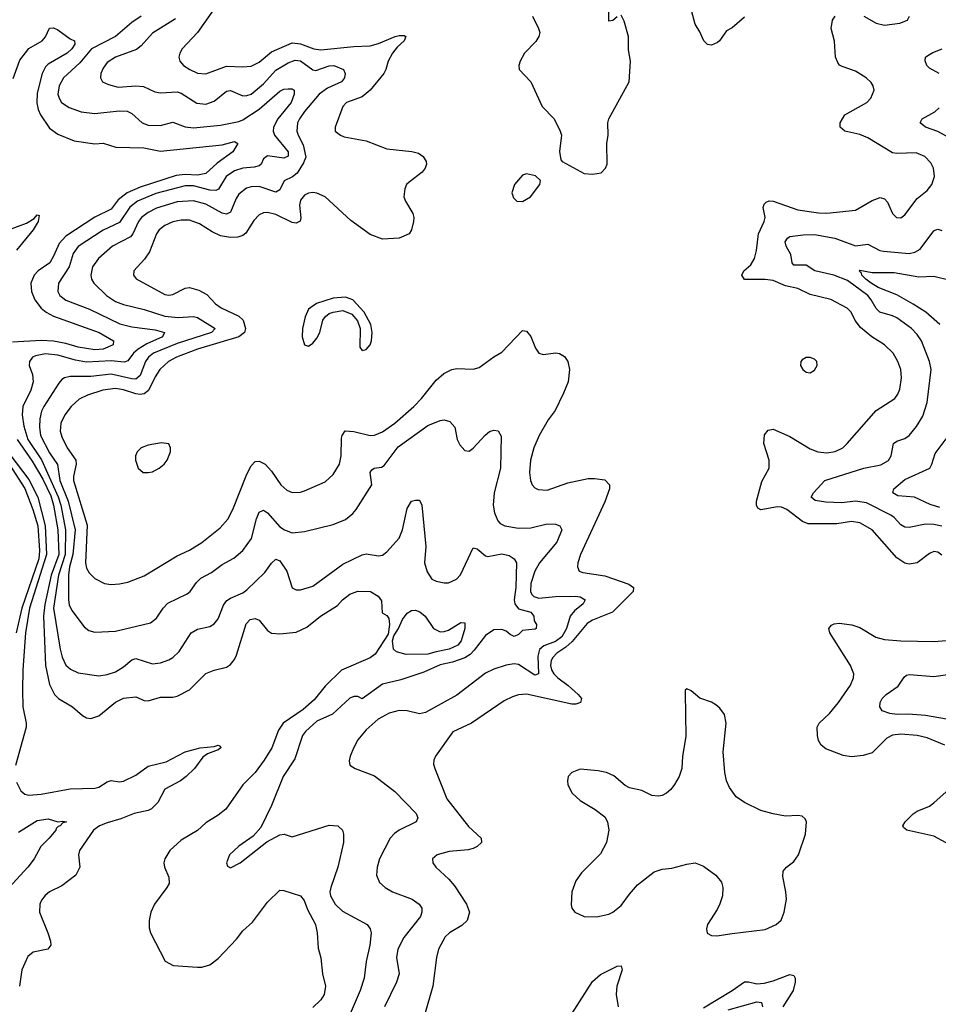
# Model space of a CAD drawing. Header units: inches. Extents: x 1173000 to 1307049, y 522583 to 678455.
# Tile 434 of 617: x 1213265 to 1217732, y 631303 to 636092. Entities that reach past the tile are written whole.
import ezdxf

# ---------------------------------------------------------------- set-up
doc = ezdxf.new("R2010")
doc.units = ezdxf.units.IN
doc.header["$MEASUREMENT"] = 0
doc.layers.add('B2613', color=7, linetype='Continuous')

msp = doc.modelspace()

# ---------------------------------------------------------------- linework, layer by layer
at = {"layer": 'B2613', "color": 5}
for points, elevation in [([(1216170, 636106.3), (1216150, 636087.8), (1216130, 636085.2), (1216127.8, 636330)], 1020), ([(1214210, 636145.4), (1214129.6, 636030.4), (1214054.3, 635950), (1214043.1, 635930), (1214039.5, 635910), (1214044.2, 635890), (1214061.3, 635870), (1214092.4, 635850), (1214130, 635833), (1214170, 635829.4), (1214270, 635866.1), (1214350, 635862.3), (1214390, 635865.9), (1214430, 635886.3), (1214490, 635936.1), (1214590, 635980.3), (1214630, 635975.7), (1214695.3, 635950), (1214730, 635945), (1214890, 635962.1), (1214970, 635965.5), (1215010, 635976.7), (1215090.1, 636010.1), (1215110, 636015.5), (1215134.7, 636014.7), (1215143.1, 636010), (1215135, 635990), (1215100.7, 635959.3), (1215077.2, 635930), (1215057, 635890), (1215046.3, 635850), (1215035.3, 635830), (1214970.1, 635749.9), (1214930, 635717.3), (1214854.6, 635690), (1214836.2, 635670), (1214799, 635570), (1214799.5, 635550), (1214824.4, 635530), (1214843.2, 635523.2), (1214950, 635503.4), (1215050, 635463.4), (1215171.6, 635451.6), (1215203.8, 635443.8), (1215226.8, 635426.8), (1215241.8, 635401.8), (1215243.5, 635390), (1215236.8, 635370), (1215222.8, 635350), (1215158.2, 635301.8), (1215146.8, 635290), (1215138.6, 635270), (1215133.5, 635230), (1215140.6, 635210), (1215176.9, 635150), (1215182, 635130), (1215180.2, 635110), (1215170.3, 635070), (1215158.4, 635050), (1215110.8, 635030), (1215030, 635024.5), (1214970, 635047.2), (1214875, 635115), (1214750.5, 635230), (1214710, 635248.2), (1214690, 635251.3), (1214670, 635248.6), (1214650, 635238.8), (1214630, 635214.8), (1214625.4, 635190), (1214632.1, 635127.9), (1214628.3, 635111.7), (1214610, 635102), (1214590, 635105.9), (1214510, 635144.5), (1214470, 635154.3), (1214450, 635152.3), (1214430, 635143.8), (1214404.3, 635115.7), (1214365.4, 635054.6), (1214350, 635042.4), (1214325.4, 635034.6), (1214290, 635032.8), (1214241, 635041), (1214200.1, 635060.1), (1214140, 635100), (1214090, 635116.7), (1214050, 635116.6), (1214010, 635108.6), (1213970, 635091.9), (1213943.8, 635070), (1213930.1, 635049.9), (1213896.9, 634963.1), (1213872.4, 634927.6), (1213820.3, 634870), (1213818.7, 634850), (1213831.3, 634831.3), (1213970, 634754.8), (1213990, 634752.1), (1214010, 634755.7), (1214070, 634786), (1214090, 634788.8), (1214136.4, 634776.4), (1214174.7, 634754.7), (1214217.8, 634710), (1214244, 634690), (1214331, 634650), (1214351.4, 634630), (1214362.7, 634590), (1214357.4, 634570), (1214330.8, 634549.2), (1214130, 634490.3), (1214027.3, 634450), (1213987.9, 634430), (1213946.9, 634390), (1213924.3, 634355.7), (1213890.9, 634289.1), (1213870, 634272.2), (1213850, 634269.1), (1213830, 634272.5), (1213770, 634292.4), (1213730, 634297.8), (1213668.7, 634290), (1213594.2, 634265.8), (1213554.4, 634245.6), (1213514.5, 634210), (1213484.2, 634170), (1213465.1, 634130), (1213462.2, 634090), (1213470, 634062.6), (1213496.4, 634010), (1213537.8, 633950), (1213539.6, 633930), (1213525.7, 633870), (1213526.3, 633850), (1213593.3, 633633.3), (1213584.8, 633450), (1213590, 633423.8), (1213601.9, 633401.9), (1213630, 633373.4), (1213678, 633350), (1213710, 633344.9), (1213750, 633347.7), (1213790, 633356.9), (1213870, 633387.7), (1214030, 633483.5), (1214090, 633512.2), (1214150, 633549.2), (1214240.2, 633619.8), (1214277.6, 633662.4), (1214302, 633710), (1214370, 633881.1), (1214390, 633921.3), (1214410, 633942.3), (1214430, 633944.7), (1214458.5, 633930), (1214490, 633896.5), (1214534.4, 633830), (1214564.2, 633804.2), (1214590, 633792.1), (1214630, 633793.8), (1214650, 633800.2), (1214750, 633844.2), (1214790, 633879.6), (1214819.8, 633930), (1214828.4, 633970), (1214830, 634056), (1214833.3, 634070), (1214848.4, 634091.6), (1214890, 634088.3), (1214970, 634070.2), (1214990, 634071.3), (1215030, 634087.3), (1215090, 634130.2), (1215181.5, 634210), (1215219.2, 634250), (1215290, 634339.5), (1215328.1, 634371.9), (1215366, 634390), (1215390, 634394.9), (1215470, 634391.5), (1215499.6, 634400.4), (1215570, 634451.8), (1215610, 634475.3), (1215710, 634580.4), (1215730, 634576.4), (1215750, 634550.4), (1215773.7, 634493.7), (1215790.2, 634470.2), (1215810, 634464.2), (1215872.1, 634472.1), (1215890, 634468.9), (1215914.4, 634454.4), (1215930.2, 634430.2), (1215939.2, 634390), (1215932.9, 634330), (1215910, 634275.6), (1215869, 634191), (1215834.7, 634145.3), (1215791.4, 634070), (1215765.4, 634010), (1215748.5, 633950), (1215743.5, 633890), (1215749.1, 633850), (1215757, 633830), (1215770, 633814.4), (1215786.4, 633806.4), (1215830, 633804.2), (1215930, 633839.7), (1216030, 633859.7), (1216060.8, 633860.8), (1216110, 633853.1), (1216134, 633830), (1216132.9, 633810), (1216110, 633747), (1215992.1, 633490), (1215978.5, 633450), (1215977.4, 633430), (1215986.4, 633410), (1216003, 633403), (1216110, 633386.7), (1216226.8, 633346.8), (1216250.3, 633330), (1216247.9, 633310), (1216147.4, 633210), (1216050, 633171.5), (1216025.2, 633154.8), (1215951.9, 633068.1), (1215920.4, 633039.6), (1215877.3, 633010), (1215857.5, 632990), (1215850, 632975.3), (1215847, 632950), (1215851.7, 632930), (1215863.1, 632910), (1215881.5, 632890), (1215932.8, 632852.8), (1215980.1, 632810), (1215996.8, 632790), (1215991.8, 632770), (1215970, 632762.8), (1215950, 632762.8), (1215730, 632810.5), (1215690, 632807.7), (1215661.8, 632798.2), (1215621.5, 632778.5), (1215461.5, 632670), (1215371.2, 632628.8), (1215287, 632510), (1215278.7, 632490), (1215277.6, 632470), (1215283.1, 632450), (1215341.6, 632301.6), (1215447.3, 632167.3), (1215508.7, 632110), (1215510.3, 632090), (1215490.4, 632070), (1215470, 632061.1), (1215445.3, 632054.7), (1215353.7, 632046.3), (1215294.8, 632030), (1215272.7, 632010), (1215274.4, 631990), (1215288.7, 631970), (1215351.6, 631911.6), (1215379.3, 631879.3), (1215437.3, 631790), (1215451.7, 631750), (1215440.8, 631710), (1215414.8, 631685.2), (1215355.3, 631650), (1215334.6, 631630), (1215302, 631570), (1215292.6, 631530), (1215274.4, 631390), (1215233.6, 631250)], 980), ([(1213855.9, 636110), (1213810, 636078.1), (1213730.2, 636010), (1213614.5, 635950), (1213557.5, 635882.5), (1213477.1, 635810), (1213456.6, 635770), (1213450.9, 635730), (1213456.3, 635710), (1213468.3, 635690), (1213504.8, 635664.8), (1213563.6, 635643.6), (1213630, 635635.3), (1213749.4, 635649.4), (1213787, 635647), (1213810, 635635.2), (1213861.1, 635590), (1213890, 635579), (1213950, 635577.7), (1214010, 635593.5), (1214070, 635570.8), (1214110, 635566.3), (1214240.9, 635579.1), (1214330, 635597.6), (1214350, 635605.6), (1214430, 635657.5), (1214530, 635745.2), (1214550, 635754.7), (1214570, 635756.5), (1214590, 635756.5), (1214599.5, 635750), (1214600.2, 635730), (1214585.2, 635690), (1214519.9, 635610), (1214499.1, 635570), (1214496.8, 635550), (1214504.2, 635530), (1214570.1, 635450), (1214570, 635427.8), (1214550, 635418.4), (1214470, 635430.5), (1214450, 635414.8), (1214439.2, 635390), (1214430, 635382), (1214404.9, 635375.1), (1214350, 635369.9), (1214310, 635356.6), (1214268.9, 635330), (1214231.9, 635268.1), (1214218.7, 635261.3), (1214190, 635263), (1214110, 635284.1), (1214070, 635284.4), (1213926.2, 635246.2), (1213837.7, 635210), (1213800.4, 635179.6), (1213750, 635105.3), (1213671.2, 635068.8), (1213550, 634989.2), (1213524.8, 634955.2), (1213504.7, 634890), (1213454, 634810), (1213450.2, 634770), (1213460.7, 634750), (1213488.7, 634728.7), (1213604.4, 634684.4), (1213752.2, 634612.2), (1213810, 634598.2), (1213924.2, 634584.2), (1213968.9, 634570), (1213959.1, 634550), (1213883.9, 634516.1), (1213840.3, 634490), (1213818.3, 634470), (1213790, 634433.6), (1213773.3, 634426.7), (1213710, 634432.3), (1213590, 634426.6), (1213535.9, 634435.9), (1213450, 634460.3), (1213390, 634467.6), (1213342.3, 634457.7), (1213326.9, 634450), (1213312.1, 634430), (1213311, 634410), (1213326.3, 634366.3), (1213330.1, 634330), (1213318.2, 634290), (1213279.9, 634210), (1213276.8, 634170), (1213285.5, 634114.5), (1213304.7, 634050), (1213371.4, 633951.4), (1213451.9, 633771.9), (1213465.7, 633730), (1213488.4, 633610), (1213485.3, 633490), (1213452.8, 633390), (1213429.5, 633229.5), (1213461.3, 633030), (1213471.2, 632991.2), (1213490, 632953.1), (1213512.5, 632932.5), (1213550, 632915.8), (1213650, 632900.2), (1213690, 632906.4), (1213730, 632919.7), (1213770, 632944.5), (1213810, 632978.5), (1213830, 632984.2), (1213910, 632959.3), (1213950, 632963.5), (1213990, 632978), (1214010.4, 632989.6), (1214041.1, 633018.9), (1214098.3, 633110), (1214130, 633127.3), (1214190, 633141.2), (1214210, 633152.9), (1214230, 633177.6), (1214256.6, 633243.4), (1214272.7, 633267.3), (1214290, 633279), (1214350, 633304.3), (1214370, 633319.3), (1214457.5, 633402.5), (1214490, 633448.9), (1214510, 633467.4), (1214530, 633459.6), (1214563.9, 633410), (1214590, 633328), (1214610, 633318.7), (1214630, 633318.3), (1214690, 633336.1), (1214836.5, 633443.5), (1214930, 633489.1), (1214950, 633494.7), (1215010, 633483.9), (1215030, 633488), (1215050, 633503.6), (1215110.4, 633569.6), (1215126.3, 633610), (1215150, 633714.8), (1215170, 633750.8), (1215190, 633754.8), (1215210, 633754.8), (1215220.4, 633730), (1215240.5, 633530), (1215233.9, 633450), (1215246.7, 633406.7), (1215270, 633370.5), (1215290, 633360.3), (1215330, 633352.4), (1215350, 633352.7), (1215389.7, 633370.3), (1215408.2, 633391.8), (1215470, 633523), (1215490, 633518.9), (1215530, 633484.9), (1215541.5, 633481.5), (1215610, 633494.2), (1215646, 633486), (1215670.1, 633470.1), (1215680.5, 633450), (1215678.3, 633330), (1215670.4, 633270), (1215672.9, 633250), (1215690, 633225.8), (1215751.3, 633210), (1215765, 633190), (1215767.2, 633167.2), (1215777.5, 633150), (1215776.5, 633130), (1215772.5, 633127.5), (1215710, 633121), (1215690, 633101.1), (1215670, 633092.2), (1215650, 633101.6), (1215630, 633118.1), (1215610, 633125.7), (1215570, 633123.5), (1215530, 633097.2), (1215475.4, 633024.6), (1215455.3, 633004.7), (1215430, 632988.8), (1215370, 632966.4), (1215310, 632954), (1215230, 632918.4), (1215118.8, 632881.2), (1215030, 632859.5), (1214930, 632787.8), (1214910, 632799.6), (1214890, 632800.4), (1214870, 632791.6), (1214785.6, 632714.4), (1214710, 632680.7), (1214655, 632630), (1214641, 632610), (1214602.9, 632497.1), (1214546.8, 632410), (1214490.2, 632269.8), (1214437.8, 632162.2), (1214399.9, 632120.1), (1214330, 632071.6), (1214286, 632030), (1214270.8, 631990), (1214275.3, 631975.3), (1214290, 631966.8), (1214337.2, 631990), (1214467.4, 632092.6), (1214530, 632127.2), (1214550.3, 632130.3), (1214590, 632117.1), (1214770, 632173.4), (1214811.5, 632171.5), (1214834, 632150), (1214838.9, 632130), (1214839, 632090), (1214812.8, 631970), (1214777.6, 631870), (1214773.6, 631850), (1214776.1, 631830), (1214799.6, 631790), (1214835.1, 631755.1), (1214954.9, 631690), (1214968.8, 631670), (1214973.6, 631650), (1214968.4, 631590), (1214950.1, 631510), (1214940.2, 631430), (1214921.1, 631370), (1214852.2, 631210)], 940), ([(1214023.3, 636096.7), (1213910, 636026), (1213854.8, 635965.2), (1213832.7, 635947.3), (1213730.3, 635910), (1213690, 635883.5), (1213670, 635856.9), (1213659.7, 635830), (1213657.7, 635810), (1213667.2, 635790), (1213696.3, 635776.3), (1213744.5, 635764.5), (1213830.2, 635770.2), (1213867.2, 635767.2), (1213922.1, 635742.1), (1213950, 635736), (1214030, 635741.6), (1214050, 635735.6), (1214126.6, 635686.6), (1214170, 635682.2), (1214210, 635696.1), (1214270, 635744.3), (1214290, 635748.5), (1214350, 635722.5), (1214370, 635722.8), (1214390, 635730.8), (1214450, 635780.1), (1214510, 635846.3), (1214570, 635882.4), (1214605.1, 635894.9), (1214630, 635892.2), (1214690, 635847.8), (1214705, 635845), (1214770, 635867.6), (1214793.4, 635870), (1214840.3, 635850), (1214847.9, 635830), (1214844.5, 635810), (1214830.2, 635790), (1214761.3, 635758.7), (1214721.1, 635730), (1214650, 635645.8), (1214625.7, 635610), (1214616.6, 635590), (1214612.7, 635550), (1214618.9, 635530), (1214644.2, 635484.2), (1214655.9, 635424.1), (1214644.5, 635395.5), (1214613.9, 635346.1), (1214591.3, 635328.7), (1214551.4, 635308.6), (1214530, 635265.3), (1214510, 635253.6), (1214430, 635281.2), (1214390, 635278.8), (1214368, 635272), (1214330, 635242.8), (1214317.4, 635222.6), (1214290, 635155.5), (1214270, 635145.9), (1214250, 635150.4), (1214170, 635195), (1214110, 635211.2), (1214030, 635205.7), (1213930, 635174.8), (1213890, 635153.7), (1213857.8, 635130), (1213842.7, 635110), (1213814.4, 635050), (1213803.7, 635036.3), (1213716.5, 634990), (1213648.4, 634930), (1213619, 634890), (1213610.2, 634850), (1213614, 634830), (1213624.9, 634810), (1213686.8, 634750), (1213730, 634721.5), (1213770, 634706.2), (1213870, 634682), (1213970, 634650.6), (1214035.8, 634644.2), (1214110, 634648.5), (1214130, 634642.9), (1214215.2, 634590), (1214196.9, 634570), (1214030, 634516.6), (1213916.2, 634470), (1213891.1, 634450), (1213875.9, 634430), (1213850, 634361.1), (1213830, 634343.9), (1213810, 634344.8), (1213710, 634367.9), (1213610, 634357), (1213510, 634355.8), (1213483.1, 634350), (1213470, 634342.4), (1213455.2, 634324.8), (1213381.8, 634210), (1213371.6, 634188.4), (1213363.3, 634150), (1213361.3, 634110), (1213366.2, 634070), (1213410, 633985.6), (1213448.3, 633928.3), (1213460.2, 633850), (1213501.2, 633750), (1213534.2, 633610), (1213522.7, 633490), (1213506.9, 633430), (1213501.7, 633390), (1213502.1, 633270), (1213506, 633246), (1213518.4, 633218.4), (1213578.1, 633138.1), (1213601.4, 633121.4), (1213630, 633112.2), (1213730, 633117.1), (1213901.4, 633158.6), (1213930, 633181.3), (1213962, 633230), (1213985.6, 633254.4), (1214080, 633300), (1214093.3, 633310), (1214124.8, 633355.2), (1214145, 633375), (1214196.9, 633403.1), (1214250, 633442.3), (1214306.5, 633473.5), (1214350.5, 633509.5), (1214392, 633568), (1214416.2, 633663.8), (1214430, 633695.9), (1214450, 633706.2), (1214470, 633693.2), (1214530, 633625.8), (1214552.2, 633610), (1214590, 633596.5), (1214650, 633601.8), (1214790, 633637.4), (1214850, 633661.7), (1214884.7, 633690), (1214900.5, 633710), (1214977.6, 633830), (1214969.9, 633890), (1214977.4, 633902.6), (1214989.4, 633910.6), (1215023.8, 633916.2), (1215036.6, 633923.4), (1215106.1, 634013.9), (1215250, 634118), (1215310, 634143), (1215330, 634145), (1215357.1, 634137.1), (1215380.9, 634110), (1215392.2, 634050), (1215404.6, 634024.6), (1215430, 633997.3), (1215450, 633993), (1215470, 634007.7), (1215528.1, 634071.9), (1215550, 634088.4), (1215570, 634094.9), (1215592.2, 634092.2), (1215606.7, 634066.7), (1215602.8, 633910), (1215572.1, 633790), (1215567.1, 633730), (1215573.2, 633693.2), (1215590, 633654.9), (1215602.2, 633642.2), (1215624.9, 633630), (1215690, 633619.4), (1215750, 633619.8), (1215830, 633639.5), (1215870, 633638.9), (1215892.2, 633630), (1215901.5, 633610), (1215876.8, 633550), (1215793.2, 633450), (1215770, 633409.7), (1215750.1, 633350), (1215749.6, 633310), (1215756.1, 633296.1), (1215765.7, 633285.7), (1215790, 633277.6), (1215870, 633286.7), (1215967.4, 633287.4), (1215990, 633285), (1216014.6, 633270), (1216005.4, 633250), (1215963.4, 633216.6), (1215942.4, 633190), (1215924.8, 633130), (1215900.8, 633090), (1215870, 633068.1), (1215813.7, 633046.3), (1215792.2, 633027.8), (1215784.5, 632995.5), (1215788.5, 632910), (1215770, 632903.6), (1215690, 632955), (1215670, 632958.6), (1215630, 632951.6), (1215570, 632933), (1215530, 632914), (1215390, 632807), (1215238.5, 632721.5), (1215210, 632715.5), (1215150, 632729.8), (1215110, 632732), (1215061.1, 632718.9), (1215008.7, 632690), (1214950, 632637.3), (1214910, 632588.3), (1214890, 632552.3), (1214871.4, 632510), (1214867.1, 632487.1), (1214870, 632465.5), (1214896, 632450), (1214990, 632414.7), (1215090, 632338.3), (1215192.7, 632230), (1215201.7, 632210), (1215192.4, 632190), (1215110, 632149.8), (1215087.1, 632132.9), (1215066.9, 632110), (1215014.4, 632010), (1215003.2, 631970), (1215000.2, 631930), (1215015.1, 631895.1), (1215042, 631870), (1215078, 631850), (1215174.1, 631814.1), (1215207, 631790), (1215220.3, 631770), (1215220.8, 631750), (1215214, 631730), (1215132.6, 631627.4), (1215104, 631570), (1215097.8, 631530), (1215110.2, 631450), (1215097.1, 631410), (1215039.7, 631290)], 960), ([(1215759.5, 636110), (1215788.8, 636050), (1215794.3, 636030), (1215790.3, 636010), (1215774.4, 635985.6), (1215720.4, 635930), (1215699.3, 635890), (1215693, 635870), (1215694, 635850), (1215750.2, 635790.2), (1215805.3, 635670), (1215863.8, 635610), (1215893.4, 635550), (1215900.5, 635530), (1215890.6, 635450.6), (1215896, 635410), (1215902.5, 635402.5), (1216010, 635344), (1216050, 635340.7), (1216092.1, 635347.9), (1216114, 635370), (1216122.7, 635390), (1216120.9, 635490), (1216127, 635530), (1216125.6, 635590), (1216129.5, 635610), (1216229.6, 635790), (1216234.8, 635890), (1216225.9, 635945.9), (1216225.8, 636010), (1216204.4, 636084.4), (1216190, 636114.5)], 1020), ([(1216790, 636104.2), (1216730, 636052.3), (1216702.5, 636037.5), (1216668.4, 635990), (1216658, 635982), (1216630, 635967.9), (1216610, 635971.3), (1216592.8, 635990), (1216573.1, 636033.1), (1216549.8, 636070), (1216533, 636130)], 980), ([(1217750, 633488.2), (1217730, 633502.3), (1217710, 633504.8), (1217690, 633496), (1217630, 633449.8), (1217590, 633443.1), (1217570, 633448.8), (1217530, 633474.2), (1217410.8, 633610), (1217350, 633644.5), (1217310, 633651.2), (1217239.6, 633640.4), (1217099.9, 633639.9), (1217071.7, 633651.7), (1216995.7, 633710), (1216970, 633720.8), (1216950, 633721.9), (1216870, 633707.4), (1216855.4, 633715.4), (1216847.6, 633730), (1216847.8, 633750), (1216874.1, 633845.9), (1216909.8, 633910.2), (1216909.8, 633950), (1216883.2, 634030), (1216887.7, 634072.3), (1216904.5, 634095.5), (1216930, 634100.2), (1217010, 634064), (1217110, 634005.1), (1217146.4, 633990), (1217190, 633985.6), (1217230, 633991.5), (1217267.4, 634010), (1217288.9, 634030), (1217430, 634191.2), (1217520.5, 634250), (1217535.1, 634270), (1217544.6, 634295.4), (1217553.2, 634350), (1217549.8, 634390), (1217535.9, 634430), (1217512.7, 634470), (1217470.9, 634510), (1217409.1, 634549.1), (1217354.8, 634594.8), (1217328.7, 634628.7), (1217308.9, 634668.9), (1217288.9, 634688.9), (1217210, 634730.6), (1217110, 634756.3), (1217050, 634784.3), (1216990, 634797.6), (1216930, 634823.2), (1216890, 634829), (1216790, 634828.4), (1216776.1, 634850), (1216786.2, 634870), (1216819.9, 634900.1), (1216838.5, 634930), (1216848.2, 634970), (1216858.3, 635050), (1216885.5, 635110), (1216889.8, 635130), (1216881.3, 635178.7), (1216885, 635195), (1216895.3, 635204.7), (1216910, 635211.3), (1216930, 635210.2), (1217050, 635167.8), (1217150, 635152.5), (1217190, 635151), (1217330, 635166.2), (1217410, 635212.3), (1217450, 635226.7), (1217470, 635220.5), (1217484.8, 635204.8), (1217509.4, 635149.4), (1217528.4, 635130), (1217550, 635128.8), (1217570, 635143.7), (1217630, 635221.7), (1217679, 635261), (1217701.1, 635290), (1217713.7, 635330), (1217708.6, 635370), (1217696.1, 635396.1), (1217666.8, 635426.8), (1217624.5, 635444.5), (1217530, 635440.8), (1217510, 635444.5), (1217390, 635517), (1217350, 635533.3), (1217277.2, 635550), (1217255.6, 635570), (1217255.1, 635590), (1217277.6, 635630), (1217385.1, 635690), (1217404.2, 635710), (1217420.7, 635750), (1217416.2, 635770), (1217406.2, 635786.2), (1217381.6, 635810), (1217330, 635841.5), (1217264.1, 635864.1), (1217251.7, 635871.7), (1217243.8, 635883.8), (1217233.1, 635910), (1217227.5, 635987.5), (1217212.1, 636050), (1217217.7, 636090), (1217231.3, 636110)], 980), ([(1217370, 636109.3), (1217430, 636075.9), (1217470, 636065.2), (1217545.3, 636074.7), (1217582, 636090), (1217592, 636110)], 980), ([(1213233.1, 635806.9), (1213264.9, 635895.1), (1213310, 635951.7), (1213374.6, 635990), (1213390.8, 636009.2), (1213410, 636051.3), (1213430, 636052.5), (1213450, 636043.2), (1213510, 635998.7), (1213530.6, 635990), (1213533.7, 635973.7), (1213518.5, 635950), (1213495.4, 635930), (1213404.1, 635875.9), (1213390, 635862.3), (1213373.4, 635830), (1213350, 635735.6), (1213347.4, 635687.4), (1213354.7, 635654.7), (1213366, 635630), (1213410, 635565.1), (1213450, 635535), (1213530, 635503), (1213630, 635489.2), (1213670, 635492), (1213732, 635472), (1213868.6, 635468.6), (1213950, 635453), (1214250, 635483.5), (1214310, 635500.2), (1214325.7, 635490), (1214301.8, 635450), (1214225.7, 635394.3), (1214170, 635343.4), (1214130, 635336.1), (1214070, 635339.6), (1214026.4, 635333.6), (1213850, 635277.8), (1213787.6, 635250), (1213744.4, 635215.6), (1213709.5, 635170), (1213630, 635132.1), (1213490, 635039.9), (1213457, 635003), (1213430, 634941.4), (1213410.7, 634910), (1213354.1, 634870), (1213335.5, 634850), (1213319.1, 634810), (1213321.7, 634770), (1213338.1, 634730), (1213369.2, 634689.2), (1213393, 634670), (1213430, 634649.7), (1213651.2, 634571.2), (1213720.9, 634530), (1213719.6, 634510), (1213670.5, 634489.5), (1213630, 634486.7), (1213550, 634499.8), (1213490, 634517.5), (1213428.9, 634528.9), (1213370, 634531.2), (1213230, 634522.8)], 920), ([(1217736.9, 635830), (1217690, 635855.8), (1217677.1, 635870), (1217668.5, 635891.5), (1217670.9, 635910), (1217681.1, 635918.9), (1217706.5, 635933.5), (1217751.1, 635950)], 960), ([(1217810, 635504.5), (1217730, 635549.2), (1217669.5, 635570), (1217644, 635590), (1217654.7, 635610), (1217715.2, 635644.8), (1217737.1, 635662.9)], 960), ([(1213210, 635070.1), (1213297.9, 635102.1), (1213335.6, 635124.4), (1213350, 635142.8), (1213359.8, 635139.8), (1213354.4, 635110), (1213330.8, 635070), (1213250, 634971.4)], 880), ([(1217750, 633628.9), (1217710, 633637.3), (1217670, 633638), (1217590, 633622), (1217570, 633623.1), (1217550, 633635.5), (1217518.2, 633670), (1217501.4, 633681.4), (1217382.6, 633742.6), (1217330, 633750.9), (1217262.6, 633742.6), (1217185.4, 633745.4), (1217134, 633754), (1217114.5, 633770), (1217126, 633790), (1217180.9, 633850), (1217370, 633910.9), (1217453.5, 633926.5), (1217490, 633947.6), (1217502.8, 633970), (1217514.8, 634030), (1217530, 634042.2), (1217570, 634055.5), (1217590.9, 634069.1), (1217626.9, 634113.1), (1217657.1, 634162.9), (1217678.1, 634230), (1217697.8, 634390), (1217689.1, 634430), (1217650.6, 634530), (1217630, 634560.9), (1217601.4, 634590), (1217530, 634641.8), (1217510, 634652.2), (1217448.4, 634670), (1217430, 634687.3), (1217406.5, 634730), (1217389.3, 634750), (1217290, 634822.9), (1217224, 634850), (1217131.2, 634871.2), (1217090, 634897.7), (1217030, 634898.9), (1217021, 634910), (1217015.2, 634950), (1216991.7, 634990), (1216988.2, 635011.8), (1216998.8, 635030), (1217010, 635037.2), (1217074.5, 635045.5), (1217130, 635047), (1217228.8, 635028.8), (1217330, 634991.5), (1217390, 635001.1), (1217448.5, 634970), (1217465.7, 634965.7), (1217590, 634955.7), (1217618.7, 634961.3), (1217644.6, 634975.4), (1217710, 635066), (1217721.2, 635070), (1217730, 635072.7), (1217750, 635067.2)], 960), ([(1217740.4, 634610), (1217671.9, 634670), (1217610, 634708), (1217530, 634754.1), (1217439.5, 634790), (1217406.2, 634810), (1217379.9, 634830), (1217361.1, 634850), (1217359.5, 634859.5), (1217346.8, 634870), (1217350, 634874.6), (1217410, 634862.3), (1217517, 634863), (1217637.9, 634842.1), (1217710, 634844), (1217790, 634824.5)], 940), ([(1213252.1, 634050), (1213325.4, 633945.4), (1213377.1, 633857.1), (1213416, 633776), (1213428.7, 633731.3), (1213450.2, 633610), (1213455.2, 633490), (1213417.5, 633390), (1213386.8, 633246.8), (1213380.4, 633190), (1213390.1, 632950), (1213410, 632858), (1213434, 632810), (1213453.4, 632790), (1213521.5, 632750), (1213570, 632707.2), (1213590, 632696), (1213610, 632692.9), (1213650, 632705.5), (1213730, 632772.8), (1213770, 632791.6), (1213830, 632797.6), (1213870, 632780.9), (1213890, 632779.1), (1213950, 632795.9), (1214010, 632796.5), (1214030, 632801.8), (1214090, 632832.1), (1214170, 632911.1), (1214210, 632928.3), (1214270, 632942.6), (1214290, 632955.3), (1214310, 632980.4), (1214319.2, 633000.8), (1214366.4, 633153.6), (1214385.9, 633174.1), (1214410, 633179.3), (1214430, 633171.2), (1214470, 633120.9), (1214490, 633107.3), (1214530, 633104.3), (1214610, 633113.3), (1214662.1, 633137.9), (1214727.2, 633190), (1214810, 633242.8), (1214835, 633270), (1214870, 633297.5), (1214910, 633312.1), (1214970.4, 633310.4), (1215008.4, 633288.4), (1215024.9, 633264.9), (1215027.1, 633207.1), (1215050, 633194.6), (1215059.7, 633179.7), (1215062.7, 633150), (1215056.1, 633103.9), (1214994.4, 633005.6), (1214970, 632987.3), (1214830, 632928.4), (1214750, 632849.9), (1214696.8, 632783.2), (1214643.9, 632736.1), (1214545.5, 632670), (1214523.8, 632636.2), (1214490.8, 632550), (1214454.6, 632490), (1214410, 632429.8), (1214350.1, 632369.9), (1214267.4, 632252.6), (1214230, 632222.9), (1214170, 632185), (1214130, 632147.9), (1214050, 632100.8), (1213995.2, 632050), (1213970.2, 632010), (1213966.3, 631990), (1213969.2, 631969.2), (1213990, 631921), (1213991.5, 631890), (1213981.1, 631870), (1213920.2, 631790), (1213903.1, 631750), (1213893.7, 631710), (1213894.2, 631674.2), (1213901.6, 631650), (1213971.8, 631511.8), (1214011.7, 631491.7), (1214130, 631483.6), (1214150, 631484), (1214190, 631494.2), (1214230, 631525.7), (1214319.8, 631620.2), (1214350, 631659.7), (1214397.5, 631702.5), (1214470, 631800.2), (1214530, 631857.7), (1214550, 631856.5), (1214630.6, 631830.6), (1214647.9, 631807.9), (1214664, 631764), (1214703.5, 631690), (1214712.2, 631650), (1214716.3, 631576.3), (1214729.1, 631529.1), (1214738, 631450), (1214751.4, 631390), (1214746.3, 631350), (1214730, 631324), (1214690, 631287.4)], 920), ([(1217739.9, 633719.9), (1217693.4, 633733.4), (1217616.9, 633770), (1217535.5, 633775.5), (1217511.5, 633790), (1217516.4, 633810), (1217570, 633855.8), (1217690.7, 633910), (1217701.5, 633930), (1217717.9, 633982.1), (1217770, 634054)], 940), ([(1213217.5, 633977.5), (1213310, 633855.1), (1213352.8, 633770), (1213389, 633630), (1213395.8, 633490), (1213312.3, 633230), (1213293.4, 633110), (1213279.7, 632930), (1213278, 632830), (1213280.6, 632750), (1213296.3, 632670), (1213296.3, 632650), (1213244, 632464)], 880), ([(1213212.9, 633930), (1213290, 633811.1), (1213328.8, 633710), (1213352.4, 633630), (1213361.9, 633510), (1213358.4, 633470), (1213275.9, 633230), (1213248.1, 633110)], 860), ([(1217763.7, 632563.7), (1217678.4, 632598.4), (1217630, 632609.9), (1217550, 632617.4), (1217510, 632611.1), (1217482.7, 632597.3), (1217410, 632526.6), (1217367.5, 632512.5), (1217310, 632505.6), (1217270, 632513.2), (1217186.1, 632546.1), (1217163.1, 632563.1), (1217150, 632586.6), (1217144.1, 632610), (1217143.7, 632650), (1217153.8, 632670), (1217203.1, 632716.9), (1217246.8, 632770), (1217305.5, 632854.5), (1217320.3, 632890), (1217321.4, 632910), (1217305.8, 632950), (1217204.7, 633110), (1217200.7, 633130), (1217212.6, 633147.4), (1217226.1, 633153.9), (1217250, 633155.9), (1217312.1, 633147.9), (1217350, 633135), (1217428.3, 633088.3), (1217470, 633077.8), (1217550, 633071), (1217712.6, 633067.4), (1217770, 633072.7)], 980), ([(1217810, 632683.1), (1217670, 632708.2), (1217586.4, 632713.6), (1217531.9, 632711.9), (1217496.8, 632716.8), (1217459, 632730), (1217447.3, 632750), (1217449.7, 632770), (1217459.6, 632790), (1217478.4, 632810), (1217537.6, 632850), (1217566, 632894), (1217577.1, 632902.9), (1217592.7, 632907.3), (1217710, 632897.1), (1217799.5, 632910)], 960), ([(1213250, 632383.1), (1213270, 632341.1), (1213290, 632324), (1213310, 632319.7), (1213370, 632325.3), (1213510, 632350.1), (1213630, 632353.5), (1213650, 632358.9), (1213690, 632385), (1213710, 632392), (1213750, 632385.5), (1213770, 632388.1), (1213830, 632417.5), (1213890, 632461.1), (1213977.5, 632482.5), (1214070, 632530.1), (1214142.7, 632550), (1214210, 632556.9), (1214230, 632563.7), (1214239.1, 632559.1), (1214243.7, 632550), (1214230, 632540.4), (1214178.8, 632521.2), (1214155.3, 632504.7), (1214114.5, 632450), (1214074.2, 632410), (1214046.5, 632390), (1213970.9, 632349.1), (1213936.2, 632283.8), (1213905.8, 632254.2), (1213890, 632245.7), (1213821.8, 632230), (1213756, 632204), (1213690, 632185), (1213653.7, 632170), (1213623.9, 632150), (1213556.2, 632050), (1213551.2, 632030), (1213556.5, 631970), (1213537.3, 631930), (1213470, 631879.3), (1213410, 631849.7), (1213388, 631832), (1213370.2, 631809.8), (1213362.4, 631790), (1213360.7, 631750), (1213401.2, 631650), (1213414.3, 631610), (1213415.8, 631590), (1213401, 631570), (1213330, 631556.4), (1213304.6, 631535.4), (1213274.9, 631470), (1213263.7, 631390)], 880), ([(1217770, 632088.1), (1217710, 632121.1), (1217579, 632150), (1217562.7, 632162.7), (1217559.5, 632170), (1217571.8, 632190), (1217610, 632228.4), (1217630, 632242), (1217690, 632267.2), (1217710, 632282.3), (1217770, 632336.9)], 980), ([(1213259.6, 632140.4), (1213350, 632196.5), (1213404, 632204), (1213450, 632190.8), (1213474, 632194), (1213492, 632190), (1213474.8, 632185.2), (1213462, 632170), (1213451.9, 632168.1), (1213442, 632158), (1213440.5, 632150), (1213408.8, 632110), (1213368.4, 632070), (1213334.6, 632010), (1213304.9, 631970), (1213213.2, 631870)], 860), ([(1215950, 631256.9), (1216050, 631413.4), (1216090, 631447.3), (1216170, 631487.9), (1216190, 631490.2), (1216195.4, 631470), (1216168.7, 631391.3), (1216165.6, 631350), (1216175.8, 631290)], 980), ([(1216590, 631285.1), (1216730, 631369.2), (1216790, 631411.3), (1216810, 631411.9), (1216850, 631402.5), (1216885.3, 631405.3), (1216930, 631416), (1217010, 631447.6), (1217030, 631442.6), (1217036.6, 631430), (1217037, 631410), (1217026.9, 631370), (1216976.8, 631290)], 980), ([(1216710, 631275.1), (1216850, 631314.4), (1216872, 631312), (1216876.9, 631290)], 960)]:
    msp.add_lwpolyline(points, dxfattribs=dict(at, elevation=elevation))
for points, elevation in [([(1215730, 635342.9), (1215710, 635335.6), (1215670.7, 635290), (1215659.1, 635250), (1215665.8, 635225.8), (1215682, 635210), (1215710, 635207.7), (1215749.2, 635230), (1215794.5, 635290), (1215797.2, 635310), (1215773.3, 635333.3)], 1020), ([(1214850, 634742.4), (1214790, 634737.7), (1214708.1, 634711.9), (1214670, 634683.7), (1214652.5, 634647.5), (1214640.7, 634590), (1214638, 634550), (1214650, 634510.6), (1214670, 634504.4), (1214690, 634518), (1214710, 634542.3), (1214725.3, 634570), (1214738.7, 634630), (1214751.3, 634648.7), (1214770, 634662.7), (1214790, 634670.3), (1214836.9, 634676.9), (1214880.3, 634660.3), (1214907.9, 634627.9), (1214920.3, 634590), (1214919.2, 634499.2), (1214930, 634482.4), (1214950, 634488.5), (1214969.6, 634510), (1214976, 634530), (1214978.9, 634570), (1214972.8, 634610), (1214940.9, 634670), (1214885.2, 634730)], 1020), ([(1217110, 634449.4), (1217090, 634449.4), (1217070, 634438), (1217064.4, 634430), (1217062.4, 634410), (1217074, 634390), (1217090, 634378), (1217110, 634374), (1217130, 634386.8), (1217142.7, 634410), (1217140.9, 634430), (1217130, 634440.9)], 1020), ([(1213954.7, 634034.7), (1213890, 634023), (1213854.8, 634010), (1213835.5, 633990), (1213828.7, 633970), (1213828.7, 633950), (1213840.5, 633910), (1213866, 633890), (1213890, 633888.9), (1213910, 633892.2), (1213943.7, 633910), (1213967.3, 633930), (1213982.4, 633950), (1213998, 633990), (1213998.4, 634010), (1213989.5, 634029.5)], 1020), ([(1215310, 633115), (1215330, 633115.4), (1215350, 633123), (1215410, 633160.2), (1215430, 633158.8), (1215429.3, 633130), (1215411.1, 633070), (1215396.1, 633050), (1215354.3, 633030), (1215290, 633017.9), (1215250, 633005.3), (1215145, 633005), (1215097.2, 633017.2), (1215082.7, 633030), (1215077.3, 633070), (1215085, 633095), (1215106.6, 633130), (1215125.8, 633174.2), (1215150, 633205.4), (1215170, 633219), (1215190, 633219.2), (1215211, 633211), (1215237.6, 633190), (1215278, 633130)], 920), ([(1216510, 632838), (1216502, 632830), (1216501, 632819), (1216504.7, 632604.7), (1216489.1, 632510), (1216484.7, 632450), (1216472.4, 632410), (1216450, 632371.5), (1216432, 632348), (1216410.1, 632329.9), (1216390, 632318.7), (1216370, 632314.5), (1216338.9, 632318.9), (1216290, 632342.9), (1216230, 632356), (1216210, 632366.6), (1216154.1, 632414.1), (1216119, 632430), (1216078.5, 632438.5), (1215990, 632446), (1215950.7, 632430), (1215933, 632410), (1215928.4, 632390), (1215930.4, 632370), (1215952.4, 632330), (1215990, 632294), (1216063, 632250), (1216110, 632214.4), (1216124.2, 632190), (1216130.3, 632150), (1216118, 632090), (1216090, 632034.5), (1215997.4, 631942.6), (1215970, 631902.7), (1215950.3, 631850), (1215946.9, 631786.9), (1215950.5, 631770), (1215964, 631750), (1216010, 631730.3), (1216070, 631728.1), (1216130, 631741.8), (1216150, 631751.4), (1216190, 631783.1), (1216230, 631838.4), (1216270, 631883.8), (1216350, 631946.4), (1216390, 631959.5), (1216435.8, 631964.2), (1216510, 631984.6), (1216550, 631990.2), (1216590, 631974.3), (1216650.3, 631930), (1216677.5, 631897.5), (1216685.2, 631870), (1216682.3, 631830), (1216669.5, 631790.5), (1216656.7, 631763.3), (1216609.1, 631690), (1216604.6, 631670), (1216609, 631649), (1216630, 631637.6), (1216655.8, 631635.8), (1216730, 631646.2), (1216890, 631666.7), (1216944.2, 631690), (1216967.4, 631712.6), (1216982.8, 631750), (1216993.5, 631813.5), (1216991.2, 631850), (1216976.1, 631923.9), (1216978, 631950), (1216994, 631970), (1217030, 631997.6), (1217052.3, 632030), (1217087.3, 632130), (1217092.1, 632190), (1217085.3, 632205.3), (1217070, 632217.7), (1217050, 632220.9), (1216990, 632218.2), (1216930, 632228.6), (1216870, 632245.8), (1216790, 632284.1), (1216750, 632312), (1216717.3, 632357.3), (1216702.6, 632390), (1216693.4, 632430), (1216685.7, 632530), (1216700.5, 632670), (1216692.3, 632712.3), (1216670, 632742.7), (1216650, 632759.3), (1216630, 632772.3), (1216571.9, 632791.9), (1216530, 632828)], 1020)]:
    msp.add_lwpolyline(points, close=True, dxfattribs=dict(at, elevation=elevation))

doc.saveas('drawing.dxf')
